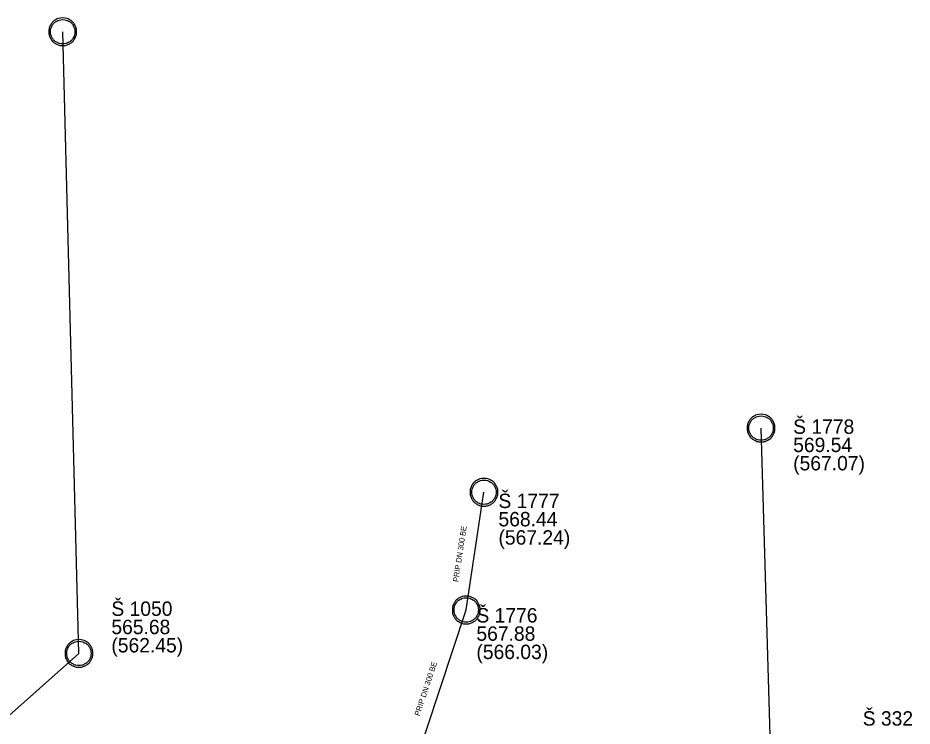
# Model space of a CAD drawing. Extents: x -643575 to -638952, y -1116425 to -1110194.
# Drawn here: x -641788.3 to -641707.7, y -1114402.1 to -1114338.1 of the extents above; entities that cross this region are included whole.
import ezdxf

# ---------------------------------------------------------------- set-up
doc = ezdxf.new("R2010")
doc.units = 0
for name, color, linetype in [('Default', 7, 'Continuous'), ('K Označení šachty', 7, 'Continuous'), ('K Popis přípojky', 7, 'Continuous'), ('K Přípojka', 7, 'Continuous')]:
    doc.layers.add(name, color=color, linetype=linetype)

msp = doc.modelspace()

# ---------------------------------------------------------------- linework, layer by layer
at = {"layer": 'Default'}
for points in [[(-641784.301, -1114338.14), (-641783.986, -1114338.14), (-641783.687, -1114338.301), (-641783.388, -1114338.462), (-641783.219, -1114338.763), (-641783.05, -1114339.064), (-641783.05, -1114339.391), (-641783.05, -1114339.716), (-641783.215, -1114340.013), (-641783.38, -1114340.31), (-641783.677, -1114340.475), (-641783.975, -1114340.64), (-641784.301, -1114340.64), (-641784.625, -1114340.64), (-641784.923, -1114340.475), (-641785.22, -1114340.31), (-641785.385, -1114340.013), (-641785.55, -1114339.716), (-641785.55, -1114339.391), (-641785.55, -1114339.064), (-641785.382, -1114338.763), (-641785.214, -1114338.462), (-641784.916, -1114338.301), (-641784.617, -1114338.14), (-641784.301, -1114338.14)], [(-641784.3, -1114338.296), (-641784.577, -1114338.296), (-641784.839, -1114338.437), (-641785.101, -1114338.578), (-641785.247, -1114338.841), (-641785.394, -1114339.103), (-641785.394, -1114339.39), (-641785.394, -1114339.674), (-641785.249, -1114339.934), (-641785.104, -1114340.194), (-641784.844, -1114340.339), (-641784.583, -1114340.484), (-641784.3, -1114340.484), (-641784.017, -1114340.484), (-641783.756, -1114340.339), (-641783.496, -1114340.194), (-641783.351, -1114339.934), (-641783.206, -1114339.674), (-641783.206, -1114339.39), (-641783.206, -1114339.103), (-641783.355, -1114338.841), (-641783.503, -1114338.578), (-641783.764, -1114338.437), (-641784.025, -1114338.296), (-641784.3, -1114338.296)], [(-641721.291, -1114373.92), (-641720.976, -1114373.92), (-641720.677, -1114374.081), (-641720.378, -1114374.242), (-641720.209, -1114374.543), (-641720.04, -1114374.844), (-641720.04, -1114375.171), (-641720.04, -1114375.496), (-641720.205, -1114375.793), (-641720.37, -1114376.09), (-641720.667, -1114376.255), (-641720.965, -1114376.42), (-641721.291, -1114376.42), (-641721.615, -1114376.42), (-641721.913, -1114376.255), (-641722.21, -1114376.09), (-641722.375, -1114375.793), (-641722.54, -1114375.496), (-641722.54, -1114375.171), (-641722.54, -1114374.844), (-641722.372, -1114374.543), (-641722.204, -1114374.242), (-641721.906, -1114374.081), (-641721.607, -1114373.92), (-641721.291, -1114373.92)], [(-641721.29, -1114374.076), (-641721.567, -1114374.076), (-641721.829, -1114374.217), (-641722.091, -1114374.358), (-641722.237, -1114374.621), (-641722.384, -1114374.883), (-641722.384, -1114375.17), (-641722.384, -1114375.454), (-641722.239, -1114375.714), (-641722.094, -1114375.974), (-641721.834, -1114376.119), (-641721.573, -1114376.264), (-641721.29, -1114376.264), (-641721.007, -1114376.264), (-641720.746, -1114376.119), (-641720.486, -1114375.974), (-641720.341, -1114375.714), (-641720.196, -1114375.454), (-641720.196, -1114375.17), (-641720.196, -1114374.883), (-641720.345, -1114374.621), (-641720.493, -1114374.358), (-641720.754, -1114374.217), (-641721.015, -1114374.076), (-641721.29, -1114374.076)], [(-641746.295, -1114379.709), (-641745.98, -1114379.709), (-641745.681, -1114379.87), (-641745.382, -1114380.031), (-641745.213, -1114380.332), (-641745.044, -1114380.633), (-641745.044, -1114380.96), (-641745.044, -1114381.285), (-641745.209, -1114381.582), (-641745.374, -1114381.879), (-641745.671, -1114382.044), (-641745.969, -1114382.209), (-641746.295, -1114382.209), (-641746.619, -1114382.209), (-641746.917, -1114382.044), (-641747.214, -1114381.879), (-641747.379, -1114381.582), (-641747.544, -1114381.285), (-641747.544, -1114380.96), (-641747.544, -1114380.633), (-641747.376, -1114380.332), (-641747.208, -1114380.031), (-641746.91, -1114379.87), (-641746.611, -1114379.709), (-641746.295, -1114379.709)], [(-641746.294, -1114379.865), (-641746.571, -1114379.865), (-641746.833, -1114380.006), (-641747.095, -1114380.147), (-641747.241, -1114380.41), (-641747.388, -1114380.672), (-641747.388, -1114380.959), (-641747.388, -1114381.243), (-641747.243, -1114381.503), (-641747.098, -1114381.763), (-641746.838, -1114381.908), (-641746.577, -1114382.053), (-641746.294, -1114382.053), (-641746.011, -1114382.053), (-641745.75, -1114381.908), (-641745.49, -1114381.763), (-641745.345, -1114381.503), (-641745.2, -1114381.243), (-641745.2, -1114380.959), (-641745.2, -1114380.672), (-641745.349, -1114380.41), (-641745.497, -1114380.147), (-641745.758, -1114380.006), (-641746.019, -1114379.865), (-641746.294, -1114379.865)], [(-641747.896, -1114390.337), (-641747.581, -1114390.337), (-641747.282, -1114390.498), (-641746.983, -1114390.659), (-641746.814, -1114390.96), (-641746.645, -1114391.261), (-641746.645, -1114391.588), (-641746.645, -1114391.913), (-641746.81, -1114392.21), (-641746.975, -1114392.507), (-641747.272, -1114392.672), (-641747.57, -1114392.837), (-641747.896, -1114392.837), (-641748.22, -1114392.837), (-641748.518, -1114392.672), (-641748.815, -1114392.507), (-641748.98, -1114392.21), (-641749.145, -1114391.913), (-641749.145, -1114391.588), (-641749.145, -1114391.261), (-641748.977, -1114390.96), (-641748.809, -1114390.659), (-641748.511, -1114390.498), (-641748.212, -1114390.337), (-641747.896, -1114390.337)], [(-641747.895, -1114390.493), (-641748.172, -1114390.493), (-641748.434, -1114390.634), (-641748.696, -1114390.775), (-641748.842, -1114391.038), (-641748.989, -1114391.3), (-641748.989, -1114391.587), (-641748.989, -1114391.871), (-641748.844, -1114392.131), (-641748.699, -1114392.391), (-641748.439, -1114392.536), (-641748.178, -1114392.681), (-641747.895, -1114392.681), (-641747.612, -1114392.681), (-641747.351, -1114392.536), (-641747.091, -1114392.391), (-641746.946, -1114392.131), (-641746.801, -1114391.871), (-641746.801, -1114391.587), (-641746.801, -1114391.3), (-641746.95, -1114391.038), (-641747.098, -1114390.775), (-641747.359, -1114390.634), (-641747.62, -1114390.493), (-641747.895, -1114390.493)], [(-641782.842, -1114394.259), (-641782.527, -1114394.259), (-641782.228, -1114394.42), (-641781.929, -1114394.581), (-641781.76, -1114394.882), (-641781.591, -1114395.183), (-641781.591, -1114395.51), (-641781.591, -1114395.835), (-641781.756, -1114396.132), (-641781.921, -1114396.429), (-641782.218, -1114396.594), (-641782.516, -1114396.759), (-641782.842, -1114396.759), (-641783.166, -1114396.759), (-641783.464, -1114396.594), (-641783.761, -1114396.429), (-641783.926, -1114396.132), (-641784.091, -1114395.835), (-641784.091, -1114395.51), (-641784.091, -1114395.183), (-641783.923, -1114394.882), (-641783.755, -1114394.581), (-641783.457, -1114394.42), (-641783.158, -1114394.259), (-641782.842, -1114394.259)], [(-641782.841, -1114394.415), (-641783.118, -1114394.415), (-641783.38, -1114394.556), (-641783.642, -1114394.697), (-641783.788, -1114394.96), (-641783.935, -1114395.222), (-641783.935, -1114395.509), (-641783.935, -1114395.793), (-641783.79, -1114396.053), (-641783.645, -1114396.313), (-641783.385, -1114396.458), (-641783.124, -1114396.603), (-641782.841, -1114396.603), (-641782.558, -1114396.603), (-641782.297, -1114396.458), (-641782.037, -1114396.313), (-641781.892, -1114396.053), (-641781.747, -1114395.793), (-641781.747, -1114395.509), (-641781.747, -1114395.222), (-641781.896, -1114394.96), (-641782.044, -1114394.697), (-641782.305, -1114394.556), (-641782.566, -1114394.415), (-641782.841, -1114394.415)]]:
    msp.add_open_spline(points, degree=3, dxfattribs=at)
at = {"layer": 'K Přípojka'}
for points in [[(-641797.331, -1114408.411), (-641782.841, -1114395.509), (-641784.3, -1114339.39)], [(-641720.298, -1114409.09), (-641721.29, -1114375.17)], [(-641753.81, -1114409.52), (-641747.895, -1114391.587), (-641746.294, -1114380.959)]]:
    msp.add_lwpolyline(points, dxfattribs=at)

# ---------------------------------------------------------------- texts
at = {"layer": 'K Označení šachty'}
for s, p in [('Š 1778', (-641718.394, -1114375.687)), ('569.54', (-641718.394, -1114377.337)), ('(567.07)', (-641718.394, -1114378.987)), ('Š 1777', (-641744.984, -1114382.391)), ('568.44', (-641744.984, -1114384.041)), ('(567.24)', (-641744.984, -1114385.691)), ('Š 1050', (-641779.91, -1114392.121)), ('Š 1776', (-641746.974, -1114392.72)), ('565.68', (-641779.91, -1114393.771)), ('567.88', (-641746.974, -1114394.37)), ('(562.45)', (-641779.91, -1114395.421)), ('(566.03)', (-641746.974, -1114396.02)), ('Š 332', (-641712.118, -1114402.027))]:
    msp.add_text(s, height=1.3, dxfattribs=at).set_placement(p)
at = {"layer": 'K Popis přípojky'}
for rotation, p in [(81.4334, (-641748.609, -1114389.088)), (71.74543, (-641752.105, -1114401.194))]:
    msp.add_text('PRIP DN 300 BE', height=0.5, rotation=rotation, dxfattribs=at).set_placement(p)

doc.saveas('drawing.dxf')
